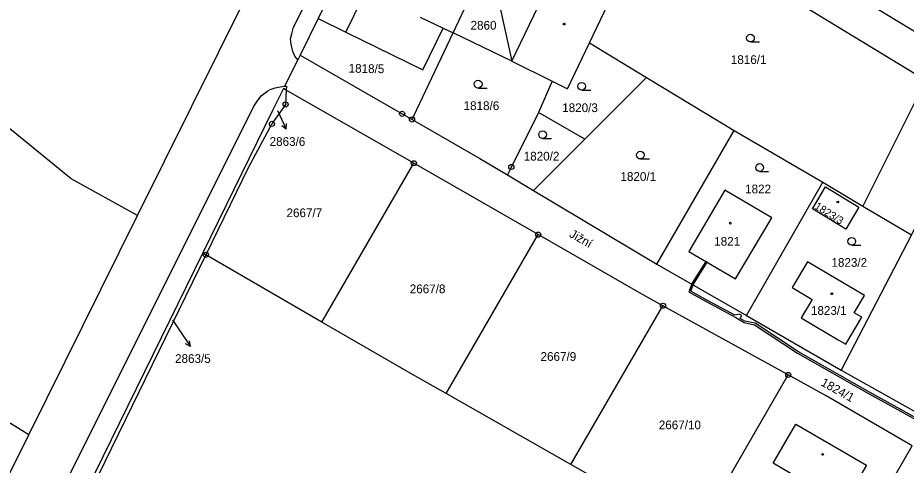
# Model space of a CAD drawing. Extents: x -562167 to -556918, y -1077891 to -1070763.
# Drawn here: x -560383.3 to -560210.1, y -1076107.8 to -1076020.6 of the extents above; entities that cross this region are included whole.
import ezdxf

# ---------------------------------------------------------------- set-up
doc = ezdxf.new("R2010")
doc.units = 0
for name, color, linetype in [('Hranice parcel', 7, 'Continuous'), ('Parcelní čísla', 7, 'Continuous'), ('Pop  PČ popisy', 7, 'Continuous'), ('Vnitřní kresba', 7, 'Continuous'), ('Věcná břemena k části', 7, 'Continuous'), ('Značky bodu BP', 7, 'Continuous'), ('Značky budov', 7, 'Continuous'), ('Značky kultur', 7, 'Continuous')]:
    doc.layers.add(name, color=color, linetype=linetype)

msp = doc.modelspace()

# ---------------------------------------------------------------- linework, layer by layer
at = {"layer": 'Hranice parcel'}
for p, q in [((-560298.46, -1076023.54), (-560291.45, -1076008.78)), ((-560291.45, -1076008.78), (-560287.01, -1076029.07)), ((-560359.95, -1076059.13), (-560336.72, -1076012.32)), ((-560320.84, -1076012.83), (-560324.76, -1076020.74)), ((-560324.76, -1076020.74), (-560328.27, -1076027.85)), ((-560300.38, -1076022.61), (-560298.46, -1076023.54)), ((-560287.01, -1076029.07), (-560298.46, -1076023.54)), ((-560271.9, -1076025.48), (-560260.73, -1076032.24)), ((-560328.73, -1076028.79), (-560329.29, -1076028.06)), ((-560328.27, -1076027.85), (-560328.73, -1076028.79)), ((-560328.73, -1076028.79), (-560331.29, -1076033.94)), ((-560287.01, -1076029.07), (-560279.14, -1076032.94)), ((-560279.14, -1076032.94), (-560281.79, -1076039.05)), ((-560260.73, -1076032.24), (-560272.78, -1076044.26)), ((-560260.73, -1076032.24), (-560243.7, -1076042.55)), ((-560332.18, -1076034.03), (-560331.29, -1076033.94)), ((-560330.97, -1076034.67), (-560331.09, -1076037.47)), ((-560306.1, -1076048.93), (-560330.97, -1076034.67)), ((-560272.78, -1076044.26), (-560281.79, -1076039.05)), ((-560258.72, -1076068.57), (-560243.7, -1076042.55)), ((-560243.7, -1076042.55), (-560226.43, -1076052.6)), ((-560272.78, -1076044.26), (-560282.79, -1076054.24)), ((-560324.02, -1076079.86), (-560306.1, -1076048.93)), ((-560281.86, -1076062.84), (-560306.1, -1076048.93)), ((-560338.36, -1076049.81), (-560346.63, -1076066.76)), ((-560287.88, -1076051.21), (-560282.79, -1076054.24)), ((-560241.25, -1076078.6), (-560226.43, -1076052.6)), ((-560226.43, -1076052.6), (-560218.6, -1076057.26)), ((-560282.79, -1076054.24), (-560258.72, -1076068.57)), ((-560218.6, -1076057.26), (-560209.15, -1076062.88)), ((-560381.15, -1076101.86), (-560359.95, -1076059.13)), ((-560299.81, -1076093.81), (-560281.86, -1076062.84)), ((-560262.01, -1076074.22), (-560281.86, -1076062.84)), ((-560209.15, -1076062.88), (-560222.8, -1076089.23)), ((-560347.24, -1076066.41), (-560368.33, -1076109.4)), ((-560347.24, -1076066.41), (-560346.63, -1076066.76)), ((-560346.63, -1076066.76), (-560367.62, -1076109.78)), ((-560324.02, -1076079.86), (-560346.63, -1076066.76)), ((-560258.72, -1076068.57), (-560241.25, -1076078.6)), ((-560257.55, -1076076.69), (-560262.01, -1076074.22)), ((-560275.48, -1076107.63), (-560257.55, -1076076.69)), ((-560233.13, -1076090.17), (-560257.55, -1076076.69)), ((-560241.25, -1076078.6), (-560222.8, -1076089.23)), ((-560251.13, -1076121.22), (-560233.13, -1076090.17)), ((-560222.8, -1076089.23), (-560201.01, -1076101.51)), ((-560275.48, -1076107.63), (-560299.81, -1076093.81)), ((-560393.64, -1076127.04), (-560381.15, -1076101.86)), ((-560226.99, -1076135.08), (-560208.96, -1076103.98))]:
    msp.add_line(p, q, dxfattribs=at)
for points in [[(-560287.75, -1075969.63), (-560245.59, -1075996.12), (-560247.34, -1075999.72), (-560193.82, -1076032.1), (-560209.15, -1076062.88)], [(-560329.29, -1076028.06), (-560329.52, -1076027.63), (-560329.7, -1076027.17), (-560329.99, -1076025.7), (-560330.08, -1076025.18), (-560330.12, -1076024.66), (-560329.9, -1076023.7), (-560329.53, -1076022.45), (-560310.34, -1075984.19)], [(-560359.95, -1076059.13), (-560372.91, -1076051.94), (-560401.88, -1076028.42), (-560413.22, -1076018.81), (-560427.7, -1076004.29), (-560435.28, -1075997.33)], [(-560271.9, -1076025.48), (-560266.86, -1076014.94), (-560259.81, -1076000.19)], [(-560259.81, -1076000.19), (-560206.32, -1076032.77), (-560218.6, -1076057.26)], [(-560324.76, -1076020.74), (-560319.34, -1076023.39), (-560304.34, -1076030.71), (-560300.38, -1076022.61)], [(-560306.46, -1076040.4), (-560305.54, -1076038.46), (-560298.46, -1076023.54)], [(-560279.14, -1076032.94), (-560276.16, -1076034.4), (-560271.9, -1076025.48)], [(-560328.27, -1076027.85), (-560308.38, -1076039.3), (-560306.46, -1076040.4)], [(-560526.36, -1076422.59), (-560526.55, -1076419.16), (-560524.51, -1076413.18), (-560476.15, -1076316.21), (-560429.05, -1076221.7), (-560396.01, -1076155.37), (-560367.04, -1076097.31), (-560337.29, -1076037.87), (-560336.75, -1076037), (-560335.83, -1076035.81), (-560334.56, -1076034.84), (-560334.1, -1076034.59), (-560333.14, -1076034.24), (-560332.18, -1076034.03)], [(-560330.97, -1076034.67), (-560331.5, -1076034.37), (-560333.63, -1076038.66), (-560347.24, -1076066.41)], [(-560331.29, -1076033.94), (-560330.94, -1076033.91), (-560330.97, -1076034.67)], [(-560331.09, -1076037.47), (-560333.76, -1076041.26), (-560338.36, -1076049.81)], [(-560306.46, -1076040.4), (-560293.27, -1076048), (-560287.88, -1076051.21)], [(-560281.79, -1076039.05), (-560287.1, -1076049.65), (-560287.88, -1076051.21)], [(-560381.15, -1076101.86), (-560408.52, -1076084.94), (-560430.68, -1076067.68), (-560464.21, -1076041.37)], [(-560236.34, -1076059.54), (-560245.47, -1076054.15), (-560252.48, -1076066.09), (-560243.41, -1076071.45), (-560236.34, -1076059.54)], [(-560228.4, -1076057.82), (-560225.89, -1076053.55), (-560219.38, -1076057.46), (-560221.94, -1076061.8), (-560228.4, -1076057.82)], [(-560218.3, -1076074.7), (-560229.41, -1076068.11), (-560232.39, -1076073.16), (-560228.47, -1076075.47), (-560230.62, -1076079.07), (-560223.43, -1076083.34), (-560221.93, -1076084.17), (-560218.82, -1076078.93), (-560220.32, -1076078.08), (-560218.3, -1076074.7)], [(-560299.81, -1076093.81), (-560305.89, -1076090.36), (-560324.02, -1076079.86)], [(-560208.96, -1076103.98), (-560225.75, -1076094.25), (-560233.13, -1076090.17)], [(-560236.06, -1076107.37), (-560231.64, -1076099.74), (-560217.89, -1076107.73), (-560222.37, -1076115.43), (-560224.95, -1076119.89), (-560230.21, -1076116.84), (-560227.6, -1076112.35), (-560236.06, -1076107.37)], [(-560251.13, -1076121.22), (-560266.74, -1076112.59), (-560275.48, -1076107.63)]]:
    msp.add_lwpolyline(points, dxfattribs=at)
at = {"layer": 'Pop  PČ popisy'}
for p, q in [((-560332.65, -1076038.68), (-560332.23, -1076039.6)), ((-560332.23, -1076039.6), (-560330.96, -1076042.32)), ((-560330.96, -1076042.32), (-560331.84, -1076041.62)), ((-560330.96, -1076042.32), (-560330.93, -1076041.2)), ((-560353.11, -1076079.45), (-560351.33, -1076082.15)), ((-560351.33, -1076082.15), (-560349.65, -1076084.64)), ((-560349.65, -1076084.64), (-560349.8, -1076083.53)), ((-560349.65, -1076084.64), (-560350.63, -1076084.09))]:
    msp.add_line(p, q, dxfattribs=at)
at = {"layer": 'Vnitřní kresba'}
for p, q in [((-560287.01, -1076029.07), (-560277.71, -1076009.7)), ((-560319.34, -1076023.39), (-560315.44, -1076015.32)), ((-560304.89, -1076020.44), (-560300.38, -1076022.61))]:
    msp.add_line(p, q, dxfattribs=at)
at = {"layer": 'Věcná břemena k části'}
msp.add_lwpolyline([(-560251.9, -1076072.33), (-560251.95, -1076072.46), (-560251.68, -1076072.61), (-560251.63, -1076072.47), (-560248.91, -1076068.2), (-560249.17, -1076068.05)], close=True, dxfattribs=at)
msp.add_lwpolyline([(-560200.53, -1076102.82), (-560217.33, -1076093.53), (-560231.15, -1076085.67), (-560239.58, -1076080.11), (-560241.63, -1076079.67), (-560242.51, -1076079.14), (-560242.18, -1076078.58), (-560242.61, -1076078.32), (-560243.54, -1076078.54), (-560249.74, -1076075.23), (-560252.14, -1076073.83), (-560251.68, -1076072.61), (-560251.95, -1076072.46), (-560252.52, -1076073.96), (-560249.88, -1076075.49), (-560243.36, -1076078.98), (-560241.75, -1076079.95), (-560239.7, -1076080.39), (-560231.31, -1076085.93), (-560217.47, -1076093.79), (-560200.67, -1076103.08)], dxfattribs=at)
at = {"layer": 'Značky bodu BP'}
for centre, radius in [((-560331.09, -1076037.47), 0.5), ((-560331.09, -1076037.47), 0.0303), ((-560308.38, -1076039.3), 0.5), ((-560308.38, -1076039.3), 0.0303), ((-560306.46, -1076040.4), 0.5), ((-560306.46, -1076040.4), 0.0303), ((-560333.76, -1076041.26), 0.5), ((-560333.76, -1076041.26), 0.0303), ((-560306.1, -1076048.93), 0.5), ((-560306.1, -1076048.93), 0.0303), ((-560287.1, -1076049.65), 0.5), ((-560287.1, -1076049.65), 0.0303), ((-560281.86, -1076062.84), 0.5), ((-560281.86, -1076062.84), 0.0303), ((-560346.63, -1076066.76), 0.5), ((-560346.63, -1076066.76), 0.0303), ((-560257.55, -1076076.69), 0.5), ((-560257.55, -1076076.69), 0.0303), ((-560233.13, -1076090.17), 0.5), ((-560233.13, -1076090.17), 0.0303)]:
    msp.add_circle(centre, radius, dxfattribs=at)
at = {"layer": 'Značky budov'}
for centre in [(-560276.81, -1076021.82), (-560223.5, -1076056.48), (-560244.42, -1076060.61), (-560224.64, -1076074.35), (-560226.43, -1076105.64)]:
    msp.add_circle(centre, 0.175, dxfattribs=at)
at = {"layer": 'Značky kultur'}
for p, q in [((-560240.5, -1076025.3), (-560238.75, -1076025.3)), ((-560293.57, -1076034.27), (-560291.82, -1076034.27)), ((-560273.39, -1076034.68), (-560271.64, -1076034.68)), ((-560281.01, -1076044.11), (-560279.26, -1076044.11)), ((-560261.95, -1076048.1), (-560260.2, -1076048.1)), ((-560238.72, -1076050.51), (-560236.97, -1076050.51)), ((-560220.76, -1076064.89), (-560219.01, -1076064.89))]:
    msp.add_line(p, q, dxfattribs=at)
for centre in [(-560240.5, -1076024.55), (-560293.57, -1076033.52), (-560273.39, -1076033.93), (-560281.01, -1076043.36), (-560261.95, -1076047.35), (-560238.72, -1076049.76), (-560220.76, -1076064.14)]:
    msp.add_circle(centre, 0.75, dxfattribs=at)

# ---------------------------------------------------------------- texts
at = {"layer": 'Parcelní čísla'}
for s, p in [('2860', (-560295.05, -1076022.9)), ('1816/1', (-560244.33, -1076029.59)), ('1818/6', (-560296.41, -1076038.57)), ('1820/3', (-560277.19, -1076038.96)), ('2863/6', (-560334.21, -1076045.55)), ('1820/2', (-560284.69, -1076048.4)), ('1820/1', (-560265.84, -1076052.36)), ('1822', (-560241.55, -1076054.79)), ('2667/7', (-560330.92, -1076059.43)), ('1821', (-560247.57, -1076064.99)), ('1823/2', (-560224.72, -1076069.1)), ('2667/8', (-560306.9, -1076074.25)), ('1823/1', (-560228.72, -1076078.46)), ('2667/9', (-560281.41, -1076087.42)), ('2863/5', (-560352.64, -1076087.83)), ('2667/10', (-560258.37, -1076100.75))]:
    msp.add_text(s, height=1.7, dxfattribs=at).set_placement(p)
for s, height, rotation, p in [('1818/5', 1.7, 359, (-560318.83, -1076031.27)), ('1823/3', 1.5, 328, (-560228.16, -1076057.69)), ('1824/1', 1.7, 331, (-560226.93, -1076092.14))]:
    msp.add_text(s, height=height, rotation=rotation, dxfattribs=at).set_placement(p)
at = {"layer": 'Pop  PČ popisy'}
msp.add_text('Jižní', height=1.7, rotation=330, dxfattribs=at).set_placement((-560275.96, -1076063.17))

doc.saveas('drawing.dxf')
